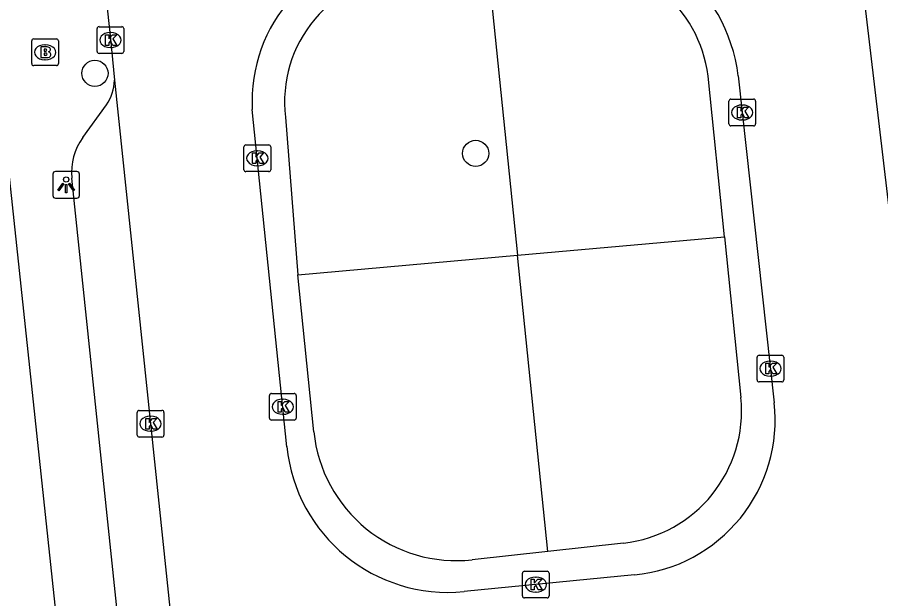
# Model space of a CAD drawing. Extents: x 160557 to 161245, y 385330 to 386505.
# Drawn here: x 160763.47 to 160795.83, y 386054.36 to 386076.13 of the extents above; entities that cross this region are included whole.
import ezdxf

# ---------------------------------------------------------------- set-up
doc = ezdxf.new("R2010")
doc.units = 0
for name, color, linetype in [('IMGEO_Boom', 7, 'Continuous'), ('IMGEO_Brandkraan', 7, 'Continuous'), ('IMGEO_Groenvoorziening', 7, 'Continuous'), ('IMGEO_Kolk', 7, 'Continuous'), ('IMGEO_Lichtpunt', 7, 'Continuous'), ('IMGEO_Rijbaan_lokaal_open', 7, 'Continuous'), ('IMGEO_Verkeerseiland_open', 7, 'Continuous'), ('IMGEO_Voetpad_open', 7, 'Continuous')]:
    doc.layers.add(name, color=color, linetype=linetype)

msp = doc.modelspace()

# ---------------------------------------------------------------- linework, layer by layer
at = {"layer": 'IMGEO_Boom'}
for centre in [(160766.382, 386074.034), (160780.651, 386071.036)]:
    msp.add_circle(centre, 0.489, dxfattribs=at)
at = {"layer": 'IMGEO_Brandkraan'}
for p, q in [((160764.086, 386075.322), (160764.938, 386075.322)), ((160764.011, 386074.396), (160764.011, 386075.248)), ((160764.499, 386075.102), (160764.524, 386075.102)), ((160765.012, 386075.248), (160765.012, 386074.396)), ((160764.938, 386074.322), (160764.086, 386074.322)), ((160764.522, 386074.542), (160764.497, 386074.542))]:
    msp.add_line(p, q, dxfattribs=at)
for points in [[(160764.086, 386075.322), (160764.938, 386075.322)], [(160764.011, 386074.396), (160764.011, 386075.248)], [(160764.359, 386075.022), (160764.359, 386074.622), (160764.572, 386074.622)], [(160764.59, 386075.022), (160764.359, 386075.022)], [(160765.012, 386075.248), (160765.012, 386074.396)], [(160764.538, 386074.941), (160764.484, 386074.941), (160764.484, 386074.865)], [(160764.484, 386074.865), (160764.537, 386074.865)], [(160764.546, 386074.789), (160764.484, 386074.789), (160764.484, 386074.708)], [(160764.484, 386074.708), (160764.546, 386074.708)], [(160764.938, 386074.322), (160764.086, 386074.322)]]:
    msp.add_lwpolyline(points, dxfattribs=at)
for centre, radius, start, end in [((160764.088, 386075.246), 0.0765, 91.552, 178.448), ((160764.088, 386075.246), 0.0765, 91.552, 178.448), ((160764.936, 386075.246), 0.0765, 1.552, 88.448), ((160764.936, 386075.246), 0.0765, 1.552, 88.448), ((160764.594, 386074.877), 0.145, 59.4692, 91.5367), ((160764.619, 386074.924), 0.0922, 285.5137, 58.1501), ((160764.539, 386074.903), 0.0379, 267.8285, 90.9355), ((160764.547, 386074.748), 0.0404, 269.8759, 90.5077), ((160764.578, 386074.873), 0.251, 268.6676, 293.5347), ((160764.624, 386074.732), 0.105, 301.3115, 78.989), ((160764.088, 386074.398), 0.0765, 181.552, 268.448), ((160764.088, 386074.398), 0.0765, 181.552, 268.448), ((160764.936, 386074.398), 0.0765, 271.552, 358.448), ((160764.936, 386074.398), 0.0765, 271.552, 358.448)]:
    msp.add_arc(centre, radius, start, end, dxfattribs=at)
for centre, major_axis, ratio, start_param, end_param in [((160764.498, 386074.822), (-0.387, 0.002), 0.722429, 4.712389, 7.853982), ((160764.523, 386074.822), (-0.39, 0.002), 0.717154, 1.570796, 4.712389)]:
    msp.add_ellipse(centre, major_axis=major_axis, ratio=ratio, start_param=start_param, end_param=end_param, dxfattribs=at)
at = {"layer": 'IMGEO_Groenvoorziening'}
for points in [[(160781.119, 386077.959), (160782.218, 386067.218)], [(160782.218, 386067.218), (160789.977, 386067.912)], [(160773.989, 386066.482), (160782.218, 386067.218)], [(160783.354, 386056.128), (160782.218, 386067.218)]]:
    msp.add_lwpolyline(points, dxfattribs=at)
at = {"layer": 'IMGEO_Kolk'}
for p, q in [((160766.462, 386074.855), (160766.462, 386075.707)), ((160766.537, 386075.781), (160767.389, 386075.781)), ((160767.463, 386075.707), (160767.463, 386074.855)), ((160766.95, 386075.561), (160766.975, 386075.561)), ((160766.973, 386075.001), (160766.948, 386075.001)), ((160767.389, 386074.781), (160766.537, 386074.781)), ((160790.216, 386073.067), (160791.068, 386073.067)), ((160790.141, 386072.141), (160790.141, 386072.993)), ((160790.629, 386072.847), (160790.654, 386072.847)), ((160791.142, 386072.993), (160791.142, 386072.141)), ((160791.068, 386072.067), (160790.216, 386072.067)), ((160790.652, 386072.287), (160790.627, 386072.287)), ((160771.967, 386070.425), (160771.967, 386071.277)), ((160772.042, 386071.351), (160772.894, 386071.351)), ((160772.455, 386071.131), (160772.48, 386071.131)), ((160772.968, 386071.277), (160772.968, 386070.425)), ((160772.478, 386070.571), (160772.453, 386070.571)), ((160772.894, 386070.351), (160772.042, 386070.351)), ((160791.199, 386062.549), (160791.199, 386063.401)), ((160791.274, 386063.475), (160792.126, 386063.475)), ((160792.2, 386063.401), (160792.2, 386062.549)), ((160791.687, 386063.255), (160791.712, 386063.255)), ((160791.71, 386062.695), (160791.685, 386062.695)), ((160792.126, 386062.475), (160791.274, 386062.475)), ((160772.997, 386062.045), (160773.849, 386062.045)), ((160772.922, 386061.119), (160772.922, 386061.971)), ((160773.41, 386061.825), (160773.435, 386061.825)), ((160773.923, 386061.971), (160773.923, 386061.119)), ((160768.041, 386061.409), (160768.893, 386061.409)), ((160767.966, 386060.483), (160767.966, 386061.335)), ((160768.454, 386061.189), (160768.479, 386061.189)), ((160768.967, 386061.335), (160768.967, 386060.483)), ((160773.849, 386061.045), (160772.997, 386061.045)), ((160773.433, 386061.265), (160773.408, 386061.265)), ((160768.893, 386060.409), (160768.041, 386060.409)), ((160768.477, 386060.629), (160768.452, 386060.629)), ((160782.404, 386054.46), (160782.404, 386055.312)), ((160782.479, 386055.386), (160783.331, 386055.386)), ((160783.405, 386055.312), (160783.405, 386054.46)), ((160782.892, 386055.166), (160782.917, 386055.166)), ((160782.915, 386054.606), (160782.89, 386054.606)), ((160783.331, 386054.386), (160782.479, 386054.386))]:
    msp.add_line(p, q, dxfattribs=at)
for points in [[(160766.462, 386074.855), (160766.462, 386075.707)], [(160766.537, 386075.781), (160767.389, 386075.781)], [(160767.463, 386075.707), (160767.463, 386074.855)], [(160766.783, 386075.481), (160766.906, 386075.481), (160766.906, 386075.33), (160767.036, 386075.481), (160767.2, 386075.481), (160767.054, 386075.33), (160767.207, 386075.081), (160767.055, 386075.081), (160766.97, 386075.245), (160766.906, 386075.178), (160766.906, 386075.081), (160766.783, 386075.081), (160766.783, 386075.481)], [(160767.389, 386074.781), (160766.537, 386074.781)], [(160790.216, 386073.067), (160791.068, 386073.067)], [(160790.141, 386072.141), (160790.141, 386072.993)], [(160790.462, 386072.767), (160790.585, 386072.767), (160790.585, 386072.616), (160790.715, 386072.767), (160790.879, 386072.767), (160790.733, 386072.616), (160790.886, 386072.367), (160790.734, 386072.367), (160790.649, 386072.531), (160790.585, 386072.464), (160790.585, 386072.367), (160790.462, 386072.367), (160790.462, 386072.767)], [(160791.142, 386072.993), (160791.142, 386072.141)], [(160791.068, 386072.067), (160790.216, 386072.067)], [(160771.967, 386070.425), (160771.967, 386071.277)], [(160772.042, 386071.351), (160772.894, 386071.351)], [(160772.968, 386071.277), (160772.968, 386070.425)], [(160772.288, 386071.051), (160772.411, 386071.051), (160772.411, 386070.9), (160772.541, 386071.051), (160772.705, 386071.051), (160772.559, 386070.9), (160772.712, 386070.651), (160772.56, 386070.651), (160772.475, 386070.815), (160772.411, 386070.748), (160772.411, 386070.651), (160772.288, 386070.651), (160772.288, 386071.051)], [(160772.894, 386070.351), (160772.042, 386070.351)], [(160791.199, 386062.549), (160791.199, 386063.401)], [(160791.274, 386063.475), (160792.126, 386063.475)], [(160792.2, 386063.401), (160792.2, 386062.549)], [(160791.52, 386063.175), (160791.643, 386063.175), (160791.643, 386063.024), (160791.773, 386063.175), (160791.937, 386063.175), (160791.791, 386063.024), (160791.944, 386062.775), (160791.792, 386062.775), (160791.707, 386062.939), (160791.643, 386062.872), (160791.643, 386062.775), (160791.52, 386062.775), (160791.52, 386063.175)], [(160792.126, 386062.475), (160791.274, 386062.475)], [(160772.997, 386062.045), (160773.849, 386062.045)], [(160772.922, 386061.119), (160772.922, 386061.971)], [(160773.243, 386061.745), (160773.366, 386061.745), (160773.366, 386061.594), (160773.496, 386061.745), (160773.66, 386061.745), (160773.514, 386061.594), (160773.667, 386061.345), (160773.515, 386061.345), (160773.43, 386061.509), (160773.366, 386061.442), (160773.366, 386061.345), (160773.243, 386061.345), (160773.243, 386061.745)], [(160773.923, 386061.971), (160773.923, 386061.119)], [(160768.041, 386061.409), (160768.893, 386061.409)], [(160767.966, 386060.483), (160767.966, 386061.335)], [(160768.287, 386061.109), (160768.41, 386061.109), (160768.41, 386060.958), (160768.54, 386061.109), (160768.704, 386061.109), (160768.558, 386060.958), (160768.711, 386060.709), (160768.559, 386060.709), (160768.474, 386060.873), (160768.41, 386060.806), (160768.41, 386060.709), (160768.287, 386060.709), (160768.287, 386061.109)], [(160768.967, 386061.335), (160768.967, 386060.483)], [(160773.849, 386061.045), (160772.997, 386061.045)], [(160768.893, 386060.409), (160768.041, 386060.409)], [(160782.404, 386054.46), (160782.404, 386055.312)], [(160782.479, 386055.386), (160783.331, 386055.386)], [(160783.405, 386055.312), (160783.405, 386054.46)], [(160782.725, 386055.086), (160782.848, 386055.086), (160782.848, 386054.935), (160782.978, 386055.086), (160783.142, 386055.086), (160782.996, 386054.935), (160783.149, 386054.686), (160782.997, 386054.686), (160782.912, 386054.85), (160782.848, 386054.783), (160782.848, 386054.686), (160782.725, 386054.686), (160782.725, 386055.086)], [(160783.331, 386054.386), (160782.479, 386054.386)]]:
    msp.add_lwpolyline(points, dxfattribs=at)
for centre, start, end in [((160766.539, 386075.705), 91.552, 178.448), ((160766.539, 386075.705), 91.552, 178.448), ((160767.387, 386075.705), 1.552, 88.448), ((160767.387, 386075.705), 1.552, 88.448), ((160766.539, 386074.857), 181.552, 268.448), ((160766.539, 386074.857), 181.552, 268.448), ((160767.387, 386074.857), 271.552, 358.448), ((160767.387, 386074.857), 271.552, 358.448), ((160790.218, 386072.991), 91.552, 178.448), ((160790.218, 386072.991), 91.552, 178.448), ((160791.066, 386072.991), 1.552, 88.448), ((160791.066, 386072.991), 1.552, 88.448), ((160790.218, 386072.143), 181.552, 268.448), ((160790.218, 386072.143), 181.552, 268.448), ((160791.066, 386072.143), 271.552, 358.448), ((160791.066, 386072.143), 271.552, 358.448), ((160772.044, 386071.275), 91.552, 178.448), ((160772.044, 386071.275), 91.552, 178.448), ((160772.892, 386071.275), 1.552, 88.448), ((160772.892, 386071.275), 1.552, 88.448), ((160772.044, 386070.427), 181.552, 268.448), ((160772.044, 386070.427), 181.552, 268.448), ((160772.892, 386070.427), 271.552, 358.448), ((160772.892, 386070.427), 271.552, 358.448), ((160791.276, 386063.399), 91.552, 178.448), ((160791.276, 386063.399), 91.552, 178.448), ((160792.124, 386063.399), 1.552, 88.448), ((160792.124, 386063.399), 1.552, 88.448), ((160791.276, 386062.551), 181.552, 268.448), ((160791.276, 386062.551), 181.552, 268.448), ((160792.124, 386062.551), 271.552, 358.448), ((160792.124, 386062.551), 271.552, 358.448), ((160772.999, 386061.969), 91.552, 178.448), ((160772.999, 386061.969), 91.552, 178.448), ((160773.847, 386061.969), 1.552, 88.448), ((160773.847, 386061.969), 1.552, 88.448), ((160768.043, 386061.333), 91.552, 178.448), ((160768.043, 386061.333), 91.552, 178.448), ((160768.891, 386061.333), 1.552, 88.448), ((160768.891, 386061.333), 1.552, 88.448), ((160772.999, 386061.121), 181.552, 268.448), ((160772.999, 386061.121), 181.552, 268.448), ((160773.847, 386061.121), 271.552, 358.448), ((160773.847, 386061.121), 271.552, 358.448), ((160768.043, 386060.485), 181.552, 268.448), ((160768.043, 386060.485), 181.552, 268.448), ((160768.891, 386060.485), 271.552, 358.448), ((160768.891, 386060.485), 271.552, 358.448), ((160782.481, 386055.31), 91.552, 178.448), ((160782.481, 386055.31), 91.552, 178.448), ((160783.329, 386055.31), 1.552, 88.448), ((160783.329, 386055.31), 1.552, 88.448), ((160782.481, 386054.462), 181.552, 268.448), ((160782.481, 386054.462), 181.552, 268.448), ((160783.329, 386054.462), 271.552, 358.448), ((160783.329, 386054.462), 271.552, 358.448)]:
    msp.add_arc(centre, 0.0765, start, end, dxfattribs=at)
for centre, major_axis, ratio, start_param, end_param in [((160766.949, 386075.281), (-0.387, 0.002), 0.722429, 4.712389, 7.853982), ((160766.974, 386075.281), (-0.39, 0.002), 0.717154, 1.570796, 4.712389), ((160790.628, 386072.567), (-0.387, 0.002), 0.722429, 4.712389, 7.853982), ((160790.653, 386072.567), (-0.39, 0.002), 0.717154, 1.570796, 4.712389), ((160772.454, 386070.851), (-0.387, 0.002), 0.722429, 4.712389, 7.853982), ((160772.479, 386070.851), (-0.39, 0.002), 0.717154, 1.570796, 4.712389), ((160791.686, 386062.975), (-0.387, 0.002), 0.722429, 4.712389, 7.853982), ((160791.711, 386062.975), (-0.39, 0.002), 0.717154, 1.570796, 4.712389), ((160773.409, 386061.545), (-0.387, 0.002), 0.722429, 4.712389, 7.853982), ((160773.434, 386061.545), (-0.39, 0.002), 0.717154, 1.570796, 4.712389), ((160768.453, 386060.909), (-0.387, 0.002), 0.722429, 4.712389, 7.853982), ((160768.478, 386060.909), (-0.39, 0.002), 0.717154, 1.570796, 4.712389), ((160782.891, 386054.886), (-0.387, 0.002), 0.722429, 4.712389, 7.853982), ((160782.916, 386054.886), (-0.39, 0.002), 0.717154, 1.570796, 4.712389)]:
    msp.add_ellipse(centre, major_axis=major_axis, ratio=ratio, start_param=start_param, end_param=end_param, dxfattribs=at)
at = {"layer": 'IMGEO_Lichtpunt'}
for p, q in [((160764.804, 386070.259), (160764.804, 386069.452)), ((160764.804, 386070.259), (160764.804, 386069.452)), ((160765.706, 386070.354), (160764.898, 386070.354)), ((160765.706, 386070.354), (160764.898, 386070.354)), ((160765.8, 386069.452), (160765.8, 386070.259)), ((160765.8, 386069.452), (160765.8, 386070.259)), ((160764.898, 386069.358), (160765.706, 386069.358)), ((160764.898, 386069.358), (160765.706, 386069.358))]:
    msp.add_line(p, q, dxfattribs=at)
for points in [[(160765.178, 386069.923), (160765.217, 386069.895), (160765.029, 386069.633), (160764.991, 386069.66), (160765.178, 386069.923)], [(160765.28, 386069.875), (160765.327, 386069.875), (160765.327, 386069.553), (160765.28, 386069.553), (160765.28, 386069.875)], [(160765.39, 386069.895), (160765.428, 386069.922), (160765.615, 386069.66), (160765.576, 386069.632), (160765.39, 386069.895)]]:
    msp.add_lwpolyline(points, dxfattribs=at)
msp.add_circle((160765.303, 386070.057), 0.0994, dxfattribs=at)
for centre, start, end in [((160764.898, 386070.259), 90, 180), ((160764.898, 386070.259), 90, 180), ((160765.706, 386070.259), 0, 90), ((160765.706, 386070.259), 0, 90), ((160764.898, 386069.452), 180, 270), ((160764.898, 386069.452), 180, 270), ((160765.706, 386069.452), 270, 0), ((160765.706, 386069.452), 270, 360)]:
    msp.add_arc(centre, 0.0946, start, end, dxfattribs=at)
at = {"layer": 'IMGEO_Rijbaan_lokaal_open'}
for points in [[(160797.087, 386061.062), (160794.627, 386081.886)], [(160766.611, 386078.562), (160766.791, 386076.943), (160766.961, 386075.32), (160767.112, 386073.774)], [(160767.112, 386073.774), (160772.645, 386021.005), (160774.881, 386000), (160776.471, 385984.724)], [(160790.493, 386073.936), (160791.842, 386061.698)], [(160773.575, 386060.051), (160772.279, 386072.682)], [(160786.607, 386055.247), (160780.215, 386054.621)]]:
    msp.add_lwpolyline(points, dxfattribs=at)
for centre, radius, start, end in [((160784.216, 386073.132), 6.328, 7.2986, 94.0122), ((160778.131, 386072.971), 5.859, 94.2678, 182.828), ((160786.038, 386061.058), 5.839, 275.5937, 6.2875), ((160779.622, 386060.671), 6.079, 185.8505, 275.5989)]:
    msp.add_arc(centre, radius, start, end, dxfattribs=at)
at = {"layer": 'IMGEO_Verkeerseiland_open'}
for points in [[(160789.977, 386067.912), (160789.362, 386073.932)], [(160773.521, 386072.392), (160773.989, 386066.482)], [(160789.977, 386067.912), (160790.592, 386061.892)], [(160774.586, 386060.608), (160773.989, 386066.482)], [(160786.189, 386056.441), (160783.354, 386056.128)], [(160783.354, 386056.128), (160780.518, 386055.814)]]:
    msp.add_lwpolyline(points, dxfattribs=at)
for centre, radius, start, end in [((160784.402, 386073.29), 5.001, 7.3768, 92.3387), ((160778.292, 386072.96), 4.805, 92.8796, 186.7885), ((160785.643, 386061.386), 4.975, 276.3054, 5.8361), ((160779.928, 386061.152), 5.37, 185.8092, 276.3033)]:
    msp.add_arc(centre, radius, start, end, dxfattribs=at)
at = {"layer": 'IMGEO_Voetpad_open'}
for points in [[(160772.629, 385971.543), (160773.674, 385971.815), (160770.665, 386000), (160762.861, 386073.091)], [(160765.923, 386071.629), (160766.809, 386072.857)], [(160770.498, 386022.549), (160765.519, 386070.113)]]:
    msp.add_lwpolyline(points, dxfattribs=at)
for centre, radius, start, end in [((160765.506, 386073.796), 1.606, 324.2173, 359.213), ((160767.718, 386070.339), 2.211, 144.2969, 185.859)]:
    msp.add_arc(centre, radius, start, end, dxfattribs=at)

doc.saveas('drawing.dxf')
